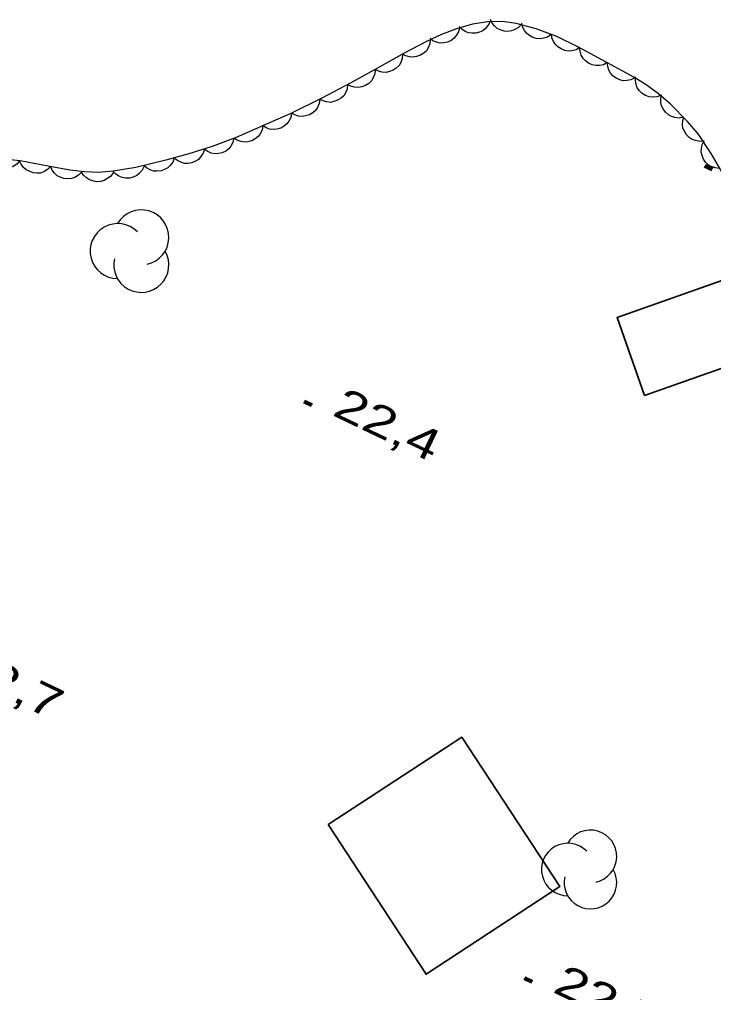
# Model space of a CAD drawing. Extents: x 355726 to 357533, y 5103782 to 5105258.
# Drawn here: x 356885.55 to 356918.68, y 5104407 to 5104453.45 of the extents above; entities that cross this region are included whole.
import ezdxf

# ---------------------------------------------------------------- set-up
doc = ezdxf.new("R2010")
doc.units = 0
doc.header["$LTSCALE"] = 0.6
doc.linetypes.add('DOT_DASHED', pattern=[7.7, 5, -1.2, 0.3, -1.2])
for name, color, linetype, lineweight in [('3', 7, 'Continuous', 140), ('31', 7, 'Continuous', 35), ('44', 7, 'Continuous', 25)]:
    doc.layers.add(name, color=color, linetype=linetype, lineweight=lineweight)

msp = doc.modelspace()

# ---------------------------------------------------------------- linework, layer by layer
at = {"layer": '3'}
for p, q in [((356918.26, 5104446.46), (356918.62, 5104446.29)), ((356899.14, 5104435.21), (356899.5, 5104435.04)), ((356909.66, 5104407.68), (356910.02, 5104407.51))]:
    msp.add_line(p, q, dxfattribs=at)
at = {"layer": '31'}
for points in [[(356915.39, 5104435.5), (356914.08, 5104439.22), (356919.4, 5104441.1), (356920.01, 5104439.39), (356921.09, 5104439.77), (356921.79, 5104437.76), (356915.39, 5104435.5)], [(356900.28, 5104415.02), (356906.66, 5104419.19), (356911.34, 5104412.05), (356904.96, 5104407.87), (356900.28, 5104415.02)]]:
    msp.add_lwpolyline(points, close=True, dxfattribs=at)
at = {"layer": '44', "linetype": 'DOT_DASHED'}
msp.add_lwpolyline([(356919.12, 5104446.09), (356918.56, 5104447.05), (356917.94, 5104447.99), (356917.44, 5104448.58), (356916.63, 5104449.41), (356916.06, 5104449.9), (356915.47, 5104450.33), (356914.87, 5104450.69), (356913.59, 5104451.4), (356912.21, 5104452.15), (356911.2, 5104452.63), (356910.22, 5104453.01), (356909.26, 5104453.26), (356908.6, 5104453.36), (356907.91, 5104453.34), (356907.18, 5104453.22), (356906.42, 5104453.01), (356905.69, 5104452.74), (356904.98, 5104452.4), (356903.92, 5104451.84), (356902.5, 5104451.04), (356901.4, 5104450.44), (356899.96, 5104449.68), (356898.5, 5104448.96), (356897.38, 5104448.47), (356895.89, 5104447.82), (356894.75, 5104447.38), (356893.63, 5104447.03), (356892.54, 5104446.74), (356891.1, 5104446.38), (356890.03, 5104446.21), (356889.33, 5104446.15), (356888.65, 5104446.17), (356887.95, 5104446.26), (356886.92, 5104446.45), (356885.59, 5104446.7), (356884.62, 5104446.8)], dxfattribs=at)
at = {"layer": '44'}
for points in [[(356908.02, 5104453.36), (356907.93, 5104453.17), (356907.8, 5104453.02), (356907.67, 5104452.91), (356907.51, 5104452.84), (356907.33, 5104452.79), (356907.14, 5104452.79), (356906.98, 5104452.81), (356906.82, 5104452.88), (356906.67, 5104452.98), (356906.54, 5104453.12)], [(356909.51, 5104453.22), (356909.37, 5104453.07), (356909.2, 5104452.97), (356909.04, 5104452.9), (356908.87, 5104452.88), (356908.68, 5104452.89), (356908.5, 5104452.95), (356908.35, 5104453.02), (356908.22, 5104453.14), (356908.11, 5104453.28), (356908.03, 5104453.45)], [(356910.93, 5104452.73), (356910.76, 5104452.61), (356910.57, 5104452.55), (356910.4, 5104452.52), (356910.23, 5104452.54), (356910.05, 5104452.59), (356909.89, 5104452.69), (356909.76, 5104452.79), (356909.65, 5104452.93), (356909.57, 5104453.1), (356909.53, 5104453.28)], [(356906.55, 5104453.06), (356906.5, 5104452.86), (356906.4, 5104452.68), (356906.3, 5104452.55), (356906.15, 5104452.45), (356905.99, 5104452.37), (356905.8, 5104452.34), (356905.64, 5104452.32), (356905.46, 5104452.36), (356905.29, 5104452.43), (356905.15, 5104452.54)], [(356912.3, 5104452.11), (356912.12, 5104452), (356911.92, 5104451.96), (356911.75, 5104451.94), (356911.58, 5104451.97), (356911.41, 5104452.04), (356911.25, 5104452.15), (356911.13, 5104452.25), (356911.04, 5104452.4), (356910.97, 5104452.58), (356910.94, 5104452.75)], [(356905.16, 5104452.5), (356905.14, 5104452.29), (356905.06, 5104452.1), (356904.98, 5104451.96), (356904.85, 5104451.84), (356904.69, 5104451.74), (356904.51, 5104451.68), (356904.35, 5104451.65), (356904.17, 5104451.66), (356904, 5104451.71), (356903.84, 5104451.8)], [(356903.84, 5104451.79), (356903.82, 5104451.59), (356903.75, 5104451.4), (356903.67, 5104451.25), (356903.54, 5104451.13), (356903.39, 5104451.03), (356903.21, 5104450.96), (356903.05, 5104450.92), (356902.87, 5104450.93), (356902.69, 5104450.98), (356902.53, 5104451.06)], [(356913.61, 5104451.39), (356913.43, 5104451.29), (356913.23, 5104451.26), (356913.06, 5104451.25), (356912.89, 5104451.29), (356912.72, 5104451.36), (356912.57, 5104451.48), (356912.45, 5104451.59), (356912.37, 5104451.75), (356912.31, 5104451.93), (356912.29, 5104452.1)], [(356914.92, 5104450.66), (356914.74, 5104450.57), (356914.54, 5104450.53), (356914.37, 5104450.52), (356914.2, 5104450.57), (356914.03, 5104450.64), (356913.88, 5104450.76), (356913.77, 5104450.88), (356913.68, 5104451.03), (356913.63, 5104451.21), (356913.61, 5104451.39)], [(356902.53, 5104451.06), (356902.51, 5104450.85), (356902.43, 5104450.66), (356902.35, 5104450.52), (356902.22, 5104450.4), (356902.07, 5104450.3), (356901.89, 5104450.23), (356901.73, 5104450.2), (356901.55, 5104450.21), (356901.37, 5104450.26), (356901.21, 5104450.34)], [(356901.21, 5104450.34), (356901.19, 5104450.13), (356901.11, 5104449.95), (356901.03, 5104449.81), (356900.9, 5104449.69), (356900.74, 5104449.59), (356900.56, 5104449.53), (356900.4, 5104449.49), (356900.22, 5104449.51), (356900.05, 5104449.56), (356899.89, 5104449.64)], [(356916.17, 5104449.82), (356915.97, 5104449.75), (356915.77, 5104449.74), (356915.6, 5104449.76), (356915.44, 5104449.82), (356915.28, 5104449.91), (356915.15, 5104450.05), (356915.04, 5104450.18), (356914.98, 5104450.35), (356914.95, 5104450.53), (356914.95, 5104450.71)], [(356917.24, 5104448.78), (356917.04, 5104448.74), (356916.84, 5104448.77), (356916.68, 5104448.81), (356916.53, 5104448.9), (356916.39, 5104449.02), (356916.28, 5104449.18), (356916.2, 5104449.32), (356916.16, 5104449.49), (356916.16, 5104449.68), (356916.2, 5104449.85)], [(356899.89, 5104449.64), (356899.86, 5104449.44), (356899.77, 5104449.25), (356899.68, 5104449.11), (356899.55, 5104449), (356899.39, 5104448.9), (356899.21, 5104448.85), (356899.05, 5104448.82), (356898.87, 5104448.84), (356898.7, 5104448.89), (356898.54, 5104448.98)], [(356898.54, 5104448.98), (356898.5, 5104448.77), (356898.41, 5104448.59), (356898.32, 5104448.46), (356898.18, 5104448.35), (356898.02, 5104448.26), (356897.83, 5104448.21), (356897.67, 5104448.19), (356897.49, 5104448.22), (356897.32, 5104448.28), (356897.17, 5104448.38)], [(356918.23, 5104447.65), (356918.02, 5104447.63), (356917.82, 5104447.67), (356917.66, 5104447.72), (356917.52, 5104447.82), (356917.39, 5104447.95), (356917.29, 5104448.11), (356917.22, 5104448.26), (356917.2, 5104448.44), (356917.21, 5104448.62), (356917.26, 5104448.79)], [(356897.17, 5104448.38), (356897.13, 5104448.17), (356897.04, 5104447.99), (356896.94, 5104447.86), (356896.8, 5104447.75), (356896.64, 5104447.66), (356896.45, 5104447.61), (356896.29, 5104447.59), (356896.12, 5104447.62), (356895.94, 5104447.68), (356895.79, 5104447.78)], [(356895.79, 5104447.78), (356895.74, 5104447.58), (356895.64, 5104447.4), (356895.54, 5104447.27), (356895.4, 5104447.17), (356895.23, 5104447.09), (356895.05, 5104447.05), (356894.88, 5104447.03), (356894.71, 5104447.07), (356894.54, 5104447.14), (356894.39, 5104447.24)], [(356918.97, 5104446.34), (356918.76, 5104446.36), (356918.57, 5104446.43), (356918.43, 5104446.51), (356918.3, 5104446.63), (356918.2, 5104446.78), (356918.13, 5104446.96), (356918.09, 5104447.12), (356918.1, 5104447.29), (356918.14, 5104447.48), (356918.22, 5104447.64)], [(356894.38, 5104447.27), (356894.32, 5104447.07), (356894.21, 5104446.9), (356894.1, 5104446.77), (356893.95, 5104446.68), (356893.78, 5104446.61), (356893.59, 5104446.58), (356893.43, 5104446.58), (356893.26, 5104446.63), (356893.09, 5104446.71), (356892.95, 5104446.82)], [(356885.56, 5104446.7), (356885.43, 5104446.54), (356885.26, 5104446.43), (356885.11, 5104446.36), (356884.94, 5104446.33), (356884.75, 5104446.34), (356884.57, 5104446.39), (356884.42, 5104446.45), (356884.28, 5104446.56), (356884.16, 5104446.7), (356884.07, 5104446.86)], [(356887.04, 5104446.43), (356886.89, 5104446.28), (356886.71, 5104446.18), (356886.56, 5104446.12), (356886.38, 5104446.11), (356886.2, 5104446.13), (356886.02, 5104446.2), (356885.87, 5104446.27), (356885.75, 5104446.39), (356885.64, 5104446.54), (356885.56, 5104446.7)], [(356892.94, 5104446.84), (356892.87, 5104446.64), (356892.75, 5104446.48), (356892.63, 5104446.36), (356892.48, 5104446.28), (356892.31, 5104446.22), (356892.11, 5104446.2), (356891.95, 5104446.21), (356891.79, 5104446.27), (356891.62, 5104446.36), (356891.49, 5104446.48)], [(356888.51, 5104446.16), (356888.37, 5104446.01), (356888.19, 5104445.91), (356888.03, 5104445.85), (356887.86, 5104445.84), (356887.67, 5104445.86), (356887.49, 5104445.92), (356887.35, 5104445.99), (356887.22, 5104446.11), (356887.11, 5104446.26), (356887.04, 5104446.43)], [(356890.02, 5104446.13), (356889.89, 5104445.96), (356889.73, 5104445.84), (356889.59, 5104445.76), (356889.42, 5104445.72), (356889.23, 5104445.7), (356889.05, 5104445.74), (356888.89, 5104445.79), (356888.75, 5104445.89), (356888.61, 5104446.02), (356888.52, 5104446.17)], [(356891.5, 5104446.44), (356891.41, 5104446.25), (356891.27, 5104446.1), (356891.15, 5104446), (356890.98, 5104445.92), (356890.81, 5104445.88), (356890.61, 5104445.88), (356890.45, 5104445.9), (356890.29, 5104445.97), (356890.14, 5104446.08), (356890.01, 5104446.21)]]:
    msp.add_lwpolyline(points, dxfattribs=at)
for centre, radius, start, end in [((356891.369, 5104443.047), 1.314, 282.2692, 149.7263), ((356890.239, 5104442.39), 1.314, 44.1154, 269.804), ((356891.369, 5104441.733), 1.314, 166.9369, 29.6212), ((356912.804, 5104413.495), 1.254, 282.2692, 149.7263), ((356911.725, 5104412.868), 1.254, 44.1154, 269.804), ((356912.804, 5104412.242), 1.254, 166.9369, 29.6212)]:
    msp.add_arc(centre, radius, start, end, dxfattribs=at)

# ---------------------------------------------------------------- texts
at = {"layer": '3', "width": 1.35}
for s, p in [('22,4   ', (356900.43, 5104434.58)), ('22,7   ', (356882.42, 5104422.24)), ('22,5   ', (356910.95, 5104407.04))]:
    msp.add_text(s, height=1.5, rotation=334.423, dxfattribs=at).set_placement(p)

doc.saveas('drawing.dxf')
